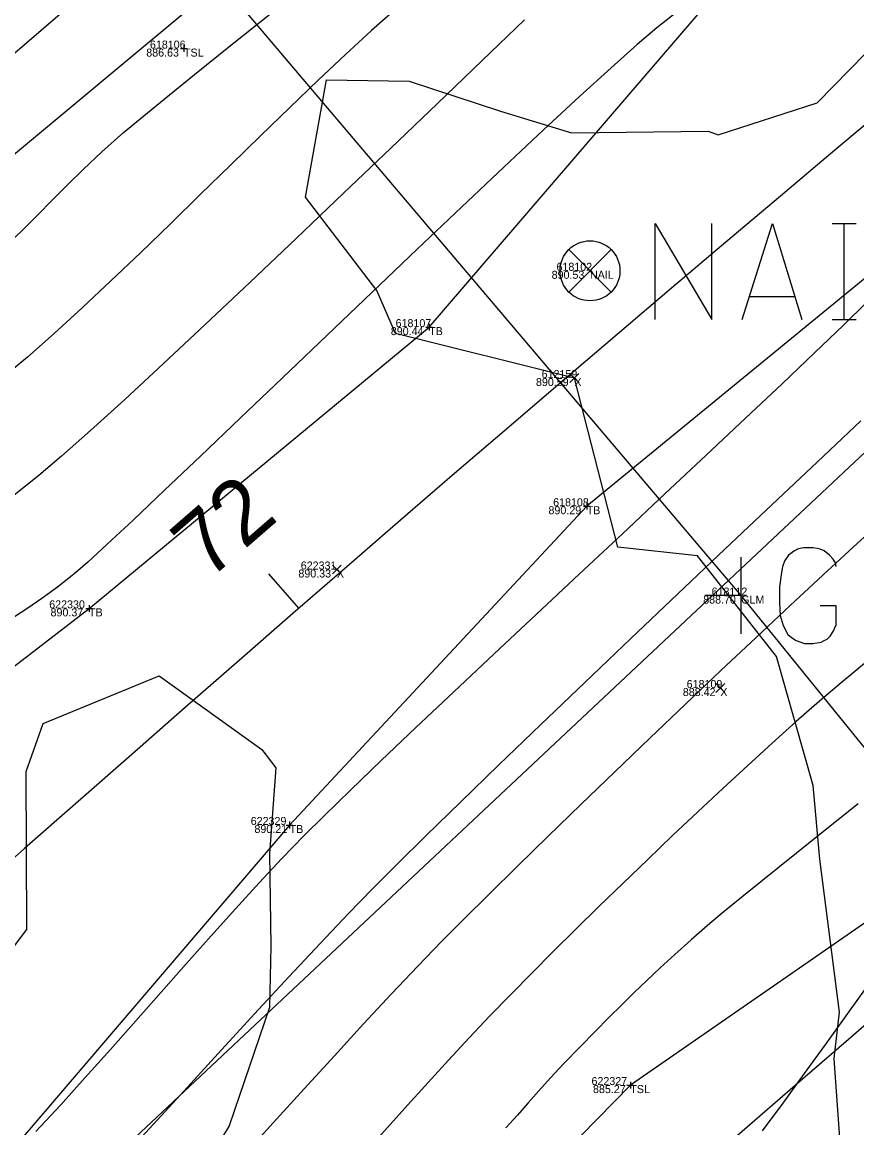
# Model space of a CAD drawing. Extents: x 1957117 to 1971063, y 701601 to 715861.
# Drawn here: x 1964875.46 to 1964912.01, y 708638.47 to 708686.85 of the extents above; entities that cross this region are included whole.
import ezdxf

# ---------------------------------------------------------------- set-up
doc = ezdxf.new("R2010")
doc.units = 0
for name, color, linetype in [('AP_X_Lights', 7, 'Continuous'), ('DT_P_Break_Line', 7, 'Continuous'), ('DT_X_Break_Line', 7, 'Continuous'), ('DT_X_Contour_Major', 7, 'Continuous'), ('DT_X_Contour_Minor', 7, 'Continuous'), ('GE_X_CL_20', 7, 'Continuous'), ('PV_P_Drive', 7, 'Continuous'), ('PV_P_Shoulder', 7, 'Continuous'), ('RS_Raster1', 7, 'Continuous'), ('RW_X_Esmt_RR', 7, 'Continuous'), ('RW_X_Fee_RW', 7, 'Continuous'), ('SC_Scratch1', 7, 'Continuous'), ('SC_Shading2', 7, 'Continuous'), ('SC_Shading5', 7, 'Continuous'), ('VG_X_Tree_Line_Rt', 7, 'Continuous')]:
    doc.layers.add(name, color=color, linetype=linetype)

msp = doc.modelspace()

# ---------------------------------------------------------------- linework, layer by layer
at = {"layer": 'AP_X_Lights'}
for p, q in [((1964899.444, 708671.08), (1964899.832, 708671.47)), ((1964899.444, 708671.47), (1964899.832, 708671.08)), ((1964889.048, 708662.705), (1964889.436, 708663.095)), ((1964889.048, 708663.095), (1964889.436, 708662.705)), ((1964905.831, 708657.519), (1964906.219, 708657.909)), ((1964905.831, 708657.909), (1964906.219, 708657.519))]:
    msp.add_line(p, q, dxfattribs=at)
at = {"layer": 'DT_P_Break_Line'}
for p, q in [((1964906.941, 708660.081), (1964906.941, 708663.437)), ((1964906.941, 708661.759), (1964905.344, 708661.759))]:
    msp.add_line(p, q, dxfattribs=at)
msp.add_lwpolyline([(1964911.098, 708663.028), (1964911.064, 708663.193), (1964910.965, 708663.358), (1964910.8, 708663.524), (1964910.569, 708663.722), (1964910.404, 708663.788), (1964910.271, 708663.821), (1964910.073, 708663.854), (1964909.677, 708663.854), (1964909.512, 708663.821), (1964909.412, 708663.788), (1964909.28, 708663.722), (1964909.016, 708663.524), (1964908.851, 708663.292), (1964908.752, 708663.028), (1964908.686, 708662.665), (1964908.62, 708662.136), (1964908.62, 708661.442), (1964908.653, 708660.881), (1964908.785, 708660.451), (1964908.983, 708660.055), (1964909.148, 708659.923), (1964909.346, 708659.79), (1964909.71, 708659.658), (1964910.073, 708659.658), (1964910.437, 708659.724), (1964910.569, 708659.79), (1964910.701, 708659.857), (1964910.833, 708659.989), (1964910.965, 708660.187), (1964911.098, 708660.484), (1964911.098, 708661.31), (1964910.404, 708661.31)], dxfattribs=at)
at = {"layer": 'DT_X_Break_Line'}
for points in [[(1965027.084, 708795.395), (1964985.769, 708768.725), (1964951.036, 708742.62), (1964905.566, 708706.423), (1964871.901, 708678.374), (1964831.983, 708645.313), (1964782.922, 708598.307), (1964751.996, 708567.82), (1964719.389, 708526.502), (1964685.037, 708487.314), (1964653.423, 708447.943), (1964627.715, 708415.247), (1964594.051, 708377.643), (1964565.802, 708337.308), (1964534.904, 708296.781), (1964506.85, 708256.405), (1964478.704, 708214.875), (1964453.755, 708170.775)], [(1964459.419, 708166.066), (1964484.47, 708210.071), (1964517.163, 708248.532), (1964551.272, 708286.883), (1964576.637, 708328.512), (1964605.613, 708370.101), (1964635.976, 708409.606), (1964662.807, 708439.954), (1964694.29, 708479.765), (1964724.075, 708520.081), (1964753.89, 708554.285), (1964794.454, 708592.201), (1964843.924, 708634.62), (1964878.394, 708661.199), (1964893.281, 708673.503), (1964913.837, 708697.422), (1964957.262, 708730.313), (1964994.166, 708761.913), (1965030.611, 708787.347)], [(1965041.837, 708774.578), (1965010.271, 708750.665), (1964969.626, 708721.958), (1964924.341, 708685.464), (1964900.18, 708665.667), (1964887.175, 708651.723), (1964860.054, 708620.024), (1964813.093, 708578.67), (1964771.951, 708542.904), (1964742.265, 708507.977), (1964705.969, 708472.325), (1964672.96, 708431.648), (1964649.579, 708399.778), (1964617.533, 708362.045), (1964589.28, 708321.646), (1964558.497, 708282.029), (1964530.137, 708238.87), (1964501.633, 708199.836), (1964472.058, 708159.676)], [(1965050.602, 708752.489), (1965022.418, 708737.957), (1964979.532, 708707.414), (1964946.947, 708671.366), (1964902.088, 708640.345), (1964867.661, 708605.251), (1964845.393, 708553.042), (1964812.967, 708521.412), (1964774.51, 708483.156), (1964735.488, 708448.226), (1964693.701, 708418.355), (1964680.131, 708378.684), (1964649.884, 708340.402), (1964620.274, 708299.709), (1964589.442, 708261.034), (1964557.968, 708221.563), (1964529.012, 708179.196)]]:
    msp.add_lwpolyline(points, dxfattribs=at)
at = {"layer": 'DT_X_Contour_Major'}
for points in [[(1964904.339, 708687.458), (1964903.245, 708686.597), (1964902.386, 708685.868), (1964901.247, 708684.853), (1964899.868, 708683.593), (1964898.29, 708682.128), (1964896.551, 708680.499), (1964894.693, 708678.745), (1964892.755, 708676.906), (1964890.777, 708675.024), (1964888.8, 708673.138), (1964886.863, 708671.289), (1964885.007, 708669.517), (1964883.271, 708667.862), (1964881.696, 708666.365), (1964880.322, 708665.065), (1964879.189, 708664.004), (1964878.337, 708663.221), (1964877.805, 708662.756), (1964877.011, 708662.129), (1964876.332, 708661.631), (1964875.72, 708661.213), (1964875.127, 708660.826)], [(1964904.339, 708687.458), (1964903.245, 708686.597), (1964902.386, 708685.868), (1964901.247, 708684.853), (1964899.868, 708683.593), (1964898.29, 708682.128), (1964896.551, 708680.499), (1964894.693, 708678.745), (1964892.755, 708676.906), (1964890.777, 708675.024), (1964888.8, 708673.138), (1964886.863, 708671.289), (1964885.007, 708669.517), (1964883.271, 708667.862), (1964881.696, 708666.365), (1964880.322, 708665.065), (1964879.189, 708664.004), (1964878.337, 708663.221), (1964877.805, 708662.756), (1964877.011, 708662.129), (1964876.332, 708661.631), (1964875.72, 708661.213), (1964875.127, 708660.826)], [(1964876.071, 708638.315), (1964877.139, 708639.474), (1964878.227, 708640.677), (1964879.329, 708641.909), (1964880.438, 708643.158), (1964881.547, 708644.411), (1964882.649, 708645.653), (1964883.736, 708646.872), (1964884.801, 708648.055), (1964885.838, 708649.187), (1964886.839, 708650.256), (1964887.798, 708651.248), (1964888.698, 708652.145), (1964889.837, 708653.252), (1964891.183, 708654.541), (1964892.701, 708655.983), (1964894.36, 708657.549), (1964896.126, 708659.208), (1964897.967, 708660.933), (1964899.849, 708662.694), (1964901.739, 708664.462), (1964903.605, 708666.208), (1964905.414, 708667.903), (1964907.132, 708669.517), (1964908.727, 708671.022), (1964910.166, 708672.388), (1964911.416, 708673.587), (1964912.444, 708674.589)], [(1964876.071, 708638.315), (1964877.139, 708639.474), (1964878.227, 708640.677), (1964879.329, 708641.909), (1964880.438, 708643.158), (1964881.547, 708644.411), (1964882.649, 708645.653), (1964883.736, 708646.872), (1964884.801, 708648.055), (1964885.838, 708649.187), (1964886.839, 708650.256), (1964887.798, 708651.248), (1964888.698, 708652.145), (1964889.837, 708653.252), (1964891.183, 708654.541), (1964892.701, 708655.983), (1964894.36, 708657.549), (1964896.126, 708659.208), (1964897.967, 708660.933), (1964899.849, 708662.694), (1964901.739, 708664.462), (1964903.605, 708666.208), (1964905.414, 708667.903), (1964907.132, 708669.517), (1964908.727, 708671.022), (1964910.166, 708672.388), (1964911.416, 708673.587), (1964912.444, 708674.589)], [(1964912.669, 708644.974), (1964911.662, 708643.584), (1964910.671, 708642.2), (1964909.7, 708640.849), (1964908.758, 708639.556), (1964907.852, 708638.347)], [(1964912.669, 708644.974), (1964911.662, 708643.584), (1964910.671, 708642.2), (1964909.7, 708640.849), (1964908.758, 708639.556), (1964907.852, 708638.347)]]:
    msp.add_lwpolyline(points, dxfattribs=at)
at = {"layer": 'DT_X_Contour_Minor'}
for points in [[(1964891.837, 708687.429), (1964890.763, 708686.48), (1964889.621, 708685.433), (1964888.422, 708684.306), (1964887.178, 708683.113), (1964885.898, 708681.873), (1964884.595, 708680.601), (1964883.278, 708679.314), (1964881.958, 708678.028), (1964880.646, 708676.76), (1964879.353, 708675.527), (1964878.09, 708674.344), (1964876.868, 708673.228), (1964875.697, 708672.196), (1964874.589, 708671.265)], [(1964891.837, 708687.429), (1964890.763, 708686.48), (1964889.621, 708685.433), (1964888.422, 708684.306), (1964887.178, 708683.113), (1964885.898, 708681.873), (1964884.595, 708680.601), (1964883.278, 708679.314), (1964881.958, 708678.028), (1964880.646, 708676.76), (1964879.353, 708675.527), (1964878.09, 708674.344), (1964876.868, 708673.228), (1964875.697, 708672.196), (1964874.589, 708671.265)], [(1964874.777, 708677.074), (1964875.497, 708677.757), (1964876.152, 708678.409), (1964876.785, 708679.053), (1964877.435, 708679.711), (1964878.145, 708680.408), (1964878.955, 708681.167), (1964879.906, 708682.01), (1964880.632, 708682.62), (1964881.682, 708683.481), (1964883.016, 708684.56), (1964884.591, 708685.824), (1964886.364, 708687.24)], [(1964874.777, 708677.074), (1964875.497, 708677.757), (1964876.152, 708678.409), (1964876.785, 708679.053), (1964877.435, 708679.711), (1964878.145, 708680.408), (1964878.955, 708681.167), (1964879.906, 708682.01), (1964880.632, 708682.62), (1964881.682, 708683.481), (1964883.016, 708684.56), (1964884.591, 708685.824), (1964886.364, 708687.24)], [(1964897.462, 708686.939), (1964895.607, 708685.166), (1964893.642, 708683.287), (1964891.603, 708681.338), (1964889.53, 708679.359), (1964887.46, 708677.387), (1964885.429, 708675.461), (1964883.476, 708673.619), (1964881.639, 708671.899), (1964879.955, 708670.34), (1964878.461, 708668.98), (1964877.196, 708667.858), (1964876.197, 708667.011), (1964875.112, 708666.149)], [(1964897.462, 708686.939), (1964895.607, 708685.166), (1964893.642, 708683.287), (1964891.603, 708681.338), (1964889.53, 708679.359), (1964887.46, 708677.387), (1964885.429, 708675.461), (1964883.476, 708673.619), (1964881.639, 708671.899), (1964879.955, 708670.34), (1964878.461, 708668.98), (1964877.196, 708667.858), (1964876.197, 708667.011), (1964875.112, 708666.149)], [(1964880.698, 708638.07), (1964882.393, 708639.926), (1964884.05, 708641.733), (1964885.642, 708643.459), (1964887.142, 708645.074), (1964888.523, 708646.547), (1964889.758, 708647.847), (1964890.821, 708648.941), (1964891.867, 708649.991), (1964893.157, 708651.263), (1964894.657, 708652.726), (1964896.335, 708654.35), (1964898.157, 708656.104), (1964900.091, 708657.957), (1964902.103, 708659.877), (1964904.16, 708661.834), (1964906.23, 708663.796), (1964908.279, 708665.733), (1964910.275, 708667.613), (1964912.184, 708669.407)], [(1964880.698, 708638.07), (1964882.393, 708639.926), (1964884.05, 708641.733), (1964885.642, 708643.459), (1964887.142, 708645.074), (1964888.523, 708646.547), (1964889.758, 708647.847), (1964890.821, 708648.941), (1964891.867, 708649.991), (1964893.157, 708651.263), (1964894.657, 708652.726), (1964896.335, 708654.35), (1964898.157, 708656.104), (1964900.091, 708657.957), (1964902.103, 708659.877), (1964904.16, 708661.834), (1964906.23, 708663.796), (1964908.279, 708665.733), (1964910.275, 708667.613), (1964912.184, 708669.407)], [(1964913.094, 708665.02), (1964911.856, 708663.89), (1964910.512, 708662.651), (1964909.083, 708661.322), (1964907.59, 708659.925), (1964906.056, 708658.478), (1964904.5, 708657.003), (1964902.945, 708655.521), (1964901.411, 708654.051), (1964899.92, 708652.614), (1964898.492, 708651.23), (1964897.15, 708649.92), (1964895.913, 708648.703), (1964894.804, 708647.602), (1964893.844, 708646.635), (1964892.788, 708645.546), (1964891.639, 708644.334), (1964890.415, 708643.022), (1964889.133, 708641.63), (1964887.809, 708640.18), (1964886.46, 708638.695), (1964885.104, 708637.195)], [(1964913.094, 708665.02), (1964911.856, 708663.89), (1964910.512, 708662.651), (1964909.083, 708661.322), (1964907.59, 708659.925), (1964906.056, 708658.478), (1964904.5, 708657.003), (1964902.945, 708655.521), (1964901.411, 708654.051), (1964899.92, 708652.614), (1964898.492, 708651.23), (1964897.15, 708649.92), (1964895.913, 708648.703), (1964894.804, 708647.602), (1964893.844, 708646.635), (1964892.788, 708645.546), (1964891.639, 708644.334), (1964890.415, 708643.022), (1964889.133, 708641.63), (1964887.809, 708640.18), (1964886.46, 708638.695), (1964885.104, 708637.195)], [(1964912.517, 708658.937), (1964911.321, 708657.948), (1964910.372, 708657.142), (1964909.353, 708656.247), (1964908.302, 708655.307), (1964907.228, 708654.331), (1964906.138, 708653.326), (1964905.039, 708652.301), (1964903.939, 708651.263), (1964902.847, 708650.221), (1964901.769, 708649.183), (1964900.714, 708648.156), (1964899.688, 708647.149), (1964898.7, 708646.17), (1964897.757, 708645.227), (1964896.867, 708644.328), (1964895.942, 708643.375), (1964895.029, 708642.412), (1964894.126, 708641.439), (1964893.232, 708640.46), (1964892.343, 708639.477), (1964891.457, 708638.49), (1964890.573, 708637.502)], [(1964912.517, 708658.937), (1964911.321, 708657.948), (1964910.372, 708657.142), (1964909.353, 708656.247), (1964908.302, 708655.307), (1964907.228, 708654.331), (1964906.138, 708653.326), (1964905.039, 708652.301), (1964903.939, 708651.263), (1964902.847, 708650.221), (1964901.769, 708649.183), (1964900.714, 708648.156), (1964899.688, 708647.149), (1964898.7, 708646.17), (1964897.757, 708645.227), (1964896.867, 708644.328), (1964895.942, 708643.375), (1964895.029, 708642.412), (1964894.126, 708641.439), (1964893.232, 708640.46), (1964892.343, 708639.477), (1964891.457, 708638.49), (1964890.573, 708637.502)], [(1964912.064, 708652.652), (1964910.175, 708651.145), (1964908.539, 708649.835), (1964907.198, 708648.753), (1964906.195, 708647.936), (1964905.575, 708647.416), (1964904.758, 708646.7), (1964904.04, 708646.06), (1964903.399, 708645.475), (1964902.812, 708644.926), (1964902.256, 708644.393), (1964901.709, 708643.855), (1964901.147, 708643.295), (1964900.548, 708642.69), (1964899.89, 708642.022), (1964899.18, 708641.29), (1964898.59, 708640.659), (1964898.08, 708640.097), (1964897.61, 708639.567), (1964897.142, 708639.036), (1964896.636, 708638.469)], [(1964912.064, 708652.652), (1964910.175, 708651.145), (1964908.539, 708649.835), (1964907.198, 708648.753), (1964906.195, 708647.936), (1964905.575, 708647.416), (1964904.758, 708646.7), (1964904.04, 708646.06), (1964903.399, 708645.475), (1964902.812, 708644.926), (1964902.256, 708644.393), (1964901.709, 708643.855), (1964901.147, 708643.295), (1964900.548, 708642.69), (1964899.89, 708642.022), (1964899.18, 708641.29), (1964898.59, 708640.659), (1964898.08, 708640.097), (1964897.61, 708639.567), (1964897.142, 708639.036), (1964896.636, 708638.469)]]:
    msp.add_lwpolyline(points, dxfattribs=at)
at = {"layer": 'GE_X_CL_20'}
msp.add_line((1964887.582, 708661.204), (1964886.271, 708662.714), dxfattribs=at)
msp.add_arc((1966139.697, 707219.062), 1909.859, 120.84471, 144.852303, dxfattribs=at)
at = {"layer": 'PV_P_Drive'}
for p, q in [((1964882.55, 708685.834), (1964882.55, 708685.542)), ((1964882.404, 708685.688), (1964882.696, 708685.688)), ((1964882.55, 708685.688), (1964882.55, 708685.688)), ((1964893.281, 708673.649), (1964893.281, 708673.357)), ((1964893.135, 708673.503), (1964893.427, 708673.503)), ((1964893.281, 708673.503), (1964893.281, 708673.503)), ((1964900.034, 708665.667), (1964900.326, 708665.667)), ((1964900.18, 708665.813), (1964900.18, 708665.521)), ((1964900.18, 708665.667), (1964900.18, 708665.667)), ((1964878.248, 708661.199), (1964878.54, 708661.199)), ((1964878.394, 708661.345), (1964878.394, 708661.053)), ((1964878.394, 708661.199), (1964878.394, 708661.199)), ((1964887.175, 708651.869), (1964887.175, 708651.577)), ((1964887.029, 708651.723), (1964887.321, 708651.723)), ((1964887.175, 708651.723), (1964887.175, 708651.723)), ((1964901.942, 708640.345), (1964902.234, 708640.345)), ((1964902.088, 708640.491), (1964902.088, 708640.199)), ((1964902.088, 708640.345), (1964902.088, 708640.345))]:
    msp.add_line(p, q, dxfattribs=at)
at = {"layer": 'RW_X_Esmt_RR'}
msp.add_lwpolyline([(1964963.796, 708592.972), (1964938.4, 708623.004), (1964906.941, 708661.759), (1964883.196, 708689.749), (1964674.784, 708927.878)], dxfattribs=at)
for centre, radius, start, end in [((1966120.586, 707244.515), 1904.605, 120.74585, 145.147416), ((1966139.697, 707219.062), 1879.859, 120.84471, 144.852303), ((1966139.697, 707219.062), 1939.859, 124.097571, 144.852303)]:
    msp.add_arc(centre, radius, start, end, dxfattribs=at)
at = {"layer": 'RW_X_Fee_RW'}
msp.add_lwpolyline([(1963881.046, 707276.431), (1964172.578, 707701.964), (1964668.324, 708419.582), (1964735.207, 708501.875), (1964966.496, 708718.802), (1965107.468, 708816.338), (1965585.552, 709094.216), (1966091.861, 709326.705), (1966247.281, 709386.816), (1966633.174, 709551.737), (1966943.202, 709670.565), (1967172.032, 709812.662), (1967935.697, 710373.174), (1968346.714, 710683.963), (1968484.345, 710796.182), (1968743.632, 711067.038), (1968903.937, 711275.819), (1969041.222, 711501.316), (1969638.166, 712572.015), (1970019.077, 713196.718)], dxfattribs=at)
at = {"layer": 'SC_Shading2'}
for p, q in [((1964899.394, 708676.895), (1964901.25, 708675.039)), ((1964899.394, 708675.039), (1964901.25, 708676.895))]:
    msp.add_line(p, q, dxfattribs=at)
for points in [[(1964903.182, 708673.842), (1964903.182, 708678.042), (1964905.662, 708673.842), (1964905.662, 708678.042)], [(1964906.985, 708673.842), (1964908.308, 708678.042), (1964909.597, 708673.842)], [(1964910.92, 708678.042), (1964911.978, 708678.042)], [(1964911.449, 708673.842), (1964911.449, 708678.042)], [(1964909.267, 708674.834), (1964907.316, 708674.834)], [(1964910.92, 708673.842), (1964911.978, 708673.842)]]:
    msp.add_lwpolyline(points, dxfattribs=at)
msp.add_circle((1964900.322, 708675.967), 1.312, dxfattribs=at)
at = {"layer": 'SC_Shading5'}
for points in [[(1963589.678, 706586.994), (1963626.625, 706689.548), (1963651.76, 706746.832), (1963668.09, 706778.596), (1963682.768, 706805.402), (1963734.424, 706911.594), (1963826.849, 707116.717), (1963877.258, 707215.645), (1963964.981, 707354.472), (1964070.526, 707509.355), (1964132.574, 707601.994), (1964163.9, 707642.169), (1964191.2, 707685.167), (1964278.98, 707807.131), (1964326.11, 707874.364), (1964396.427, 707968.962), (1964508.519, 708133.679), (1964655.588, 708336.552), (1964745.319, 708429.172), (1964840.327, 708522.317), (1964988.178, 708660.245), (1965089.796, 708739.041), (1965251.743, 708835.216), (1965415.807, 708922.048), (1965866.2, 709149.38), (1966173.543, 709294.131), (1966283.627, 709338.196), (1966534.003, 709419.214), (1966689.084, 709471.266), (1967008.468, 709641.817), (1967166.677, 709750.124), (1967422.113, 709931.083), (1967818.707, 710198.831), (1968187.021, 710459.852), (1968360.589, 710592.493), (1968496.543, 710707.847), (1968606.427, 710809.378), (1968733.391, 710937.091), (1968807.28, 711025.4), (1968843.008, 711077.094), (1968863.233, 711106.099), (1968909.747, 711171.311), (1968974.133, 711279.559), (1969130.932, 711546.915), (1969247.433, 711744.686), (1969402.714, 712016.424), (1969505.287, 712191.789), (1969666.311, 712460.805), (1969771.586, 712639.896), (1969880.058, 712820.917), (1969964.994, 712955.706), (1969990.005, 713000.084), (1970030.065, 713068.479)], [(1963609.915, 706579.703), (1963646.615, 706681.572), (1963671.193, 706737.585), (1963687.092, 706768.511), (1963701.884, 706795.526), (1963753.906, 706902.469), (1963846.249, 707107.41), (1963895.973, 707204.994), (1963982.966, 707342.667), (1964088.35, 707497.312), (1964150.015, 707589.379), (1964181.502, 707629.761), (1964209.024, 707673.109), (1964296.517, 707794.674), (1964343.552, 707861.772), (1964413.958, 707956.489), (1964526.123, 708121.313), (1964672.104, 708322.686), (1964760.576, 708414.006), (1964855.195, 708506.77), (1965002.134, 708643.847), (1965101.925, 708721.226), (1965262.272, 708816.451), (1965425.685, 708902.939), (1965875.63, 709130.044), (1966182.13, 709274.398), (1966290.944, 709317.954), (1966540.737, 709398.785), (1966697.632, 709451.445), (1967019.644, 709623.399), (1967178.971, 709732.471), (1967434.35, 709913.39), (1967830.945, 710181.14), (1968199.774, 710442.525), (1968374.086, 710575.735), (1968510.806, 710691.739), (1968621.36, 710793.889), (1968749.296, 710922.58), (1968824.413, 711012.355), (1968860.678, 711064.827), (1968880.812, 711093.701), (1968927.778, 711159.547), (1968992.655, 711268.62), (1969149.476, 711536.015), (1969266.039, 711733.891), (1969421.336, 712005.657), (1969523.8, 712180.835), (1969684.812, 712449.831), (1969790.084, 712628.917), (1969898.385, 712809.653), (1969983.474, 712944.685), (1970008.657, 712989.367), (1970048.626, 713057.607)]]:
    msp.add_spline(points, degree=3, dxfattribs=at)
at = {"layer": 'VG_X_Tree_Line_Rt'}
for points in [[(1964911.527, 708634.341), (1964911.011, 708641.509), (1964911.241, 708643.54), (1964910.384, 708650.226), (1964910.093, 708653.458), (1964908.485, 708659.091), (1964905.034, 708663.501), (1964901.535, 708663.882), (1964899.638, 708671.275), (1964899.638, 708671.275), (1964891.815, 708673.227), (1964890.993, 708675.103), (1964887.863, 708679.185), (1964888.79, 708684.324), (1964892.404, 708684.265), (1964896.412, 708682.955), (1964899.508, 708682.004), (1964905.502, 708682.077), (1964905.929, 708681.911), (1964910.269, 708683.314), (1964913.829, 708686.95)], [(1964849.319, 708639.504), (1964855.915, 708639.544), (1964860.421, 708639.235), (1964866.347, 708639.747), (1964868.119, 708640.075), (1964873.734, 708644.532), (1964874.197, 708645.207), (1964875.668, 708647.155), (1964875.649, 708654.063), (1964876.391, 708656.162), (1964881.466, 708658.252), (1964885.961, 708655.02)], [(1964885.961, 708655.02), (1964886.57, 708654.224), (1964886.295, 708650.471), (1964886.354, 708646.423), (1964886.288, 708643.74), (1964884.529, 708638.563), (1964882.152, 708634.642), (1964878.442, 708632.306), (1964876.129, 708632.473), (1964873.14, 708632.948), (1964866.308, 708633.06), (1964860.922, 708630.591), (1964856.299, 708627.475), (1964852.929, 708625.98), (1964849.471, 708629.759)]]:
    msp.add_lwpolyline(points, dxfattribs=at)

# ---------------------------------------------------------------- texts
at = {"layer": 'GE_X_CL_20'}
msp.add_text('72', height=2.8, rotation=40.9656, dxfattribs=at).set_placement((1964883.601, 708662.382))
at = {"layer": 'PV_P_Shoulder'}
for s, p in [('886.63', (1964880.899, 708685.338)), ('890.53', (1964898.644, 708675.617)), ('890.44', (1964891.603, 708673.153)), ('890.59', (1964897.957, 708670.925)), ('890.29', (1964898.505, 708665.317)), ('890.33', (1964887.558, 708662.55)), ('888.70', (1964905.277, 708661.409)), ('890.37', (1964876.71, 708660.849)), ('888.42', (1964904.385, 708657.364)), ('890.21', (1964885.634, 708651.373)), ('885.27', (1964900.454, 708639.995))]:
    msp.add_text(s, height=0.35, dxfattribs=at).set_placement(p)
at = {"layer": 'RS_Raster1'}
for s, p in [('618106', (1964881.06, 708685.688)), ('618102', (1964898.856, 708675.967)), ('618107', (1964891.813, 708673.503)), ('612159', (1964898.205, 708671.275)), ('618108', (1964898.709, 708665.667)), ('622331', (1964887.662, 708662.9)), ('618112', (1964905.646, 708661.759)), ('622330', (1964876.652, 708661.199)), ('618109', (1964904.554, 708657.714)), ('622329', (1964885.472, 708651.723)), ('622327', (1964900.388, 708640.345))]:
    msp.add_text(s, height=0.35, dxfattribs=at).set_placement(p)
at = {"layer": 'SC_Scratch1'}
for s, p in [('TSL', (1964882.55, 708685.338)), ('NAIL', (1964900.322, 708675.617)), ('TB', (1964893.281, 708673.153)), ('X', (1964899.638, 708670.925)), ('TB', (1964900.18, 708665.317)), ('X', (1964889.242, 708662.55)), ('GLM', (1964906.941, 708661.409)), ('TB', (1964878.394, 708660.849)), ('X', (1964906.025, 708657.364)), ('TB', (1964887.175, 708651.373)), ('TSL', (1964902.088, 708639.995))]:
    msp.add_text(s, height=0.35, dxfattribs=at).set_placement(p)

doc.saveas('drawing.dxf')
